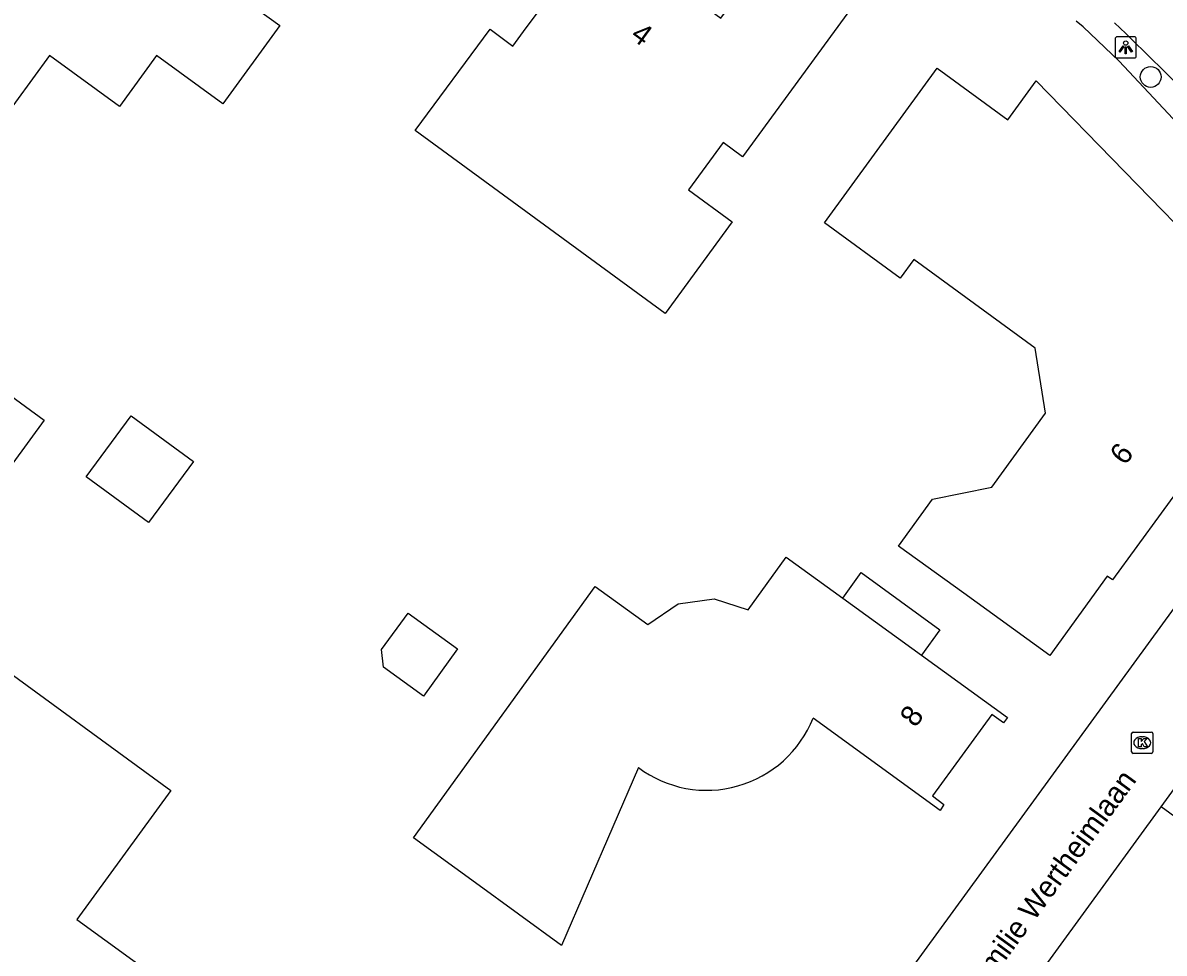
# Model space of a CAD drawing. Extents: x 157321 to 158827, y 386650 to 388532.
# Drawn here: x 158106.1 to 158159.8, y 387405.3 to 387449.1 of the extents above; entities that cross this region are included whole.
import ezdxf

# ---------------------------------------------------------------- set-up
doc = ezdxf.new("R2010")
doc.units = 0
for name, color, linetype in [('IMGEO_Boom', 7, 'Continuous'), ('IMGEO_Groenvoorziening', 7, 'Continuous'), ('IMGEO_Kolk', 7, 'Continuous'), ('IMGEO_Lichtpunt', 7, 'Continuous'), ('IMGEO_Openbare_ruimte_label', 7, 'Continuous'), ('IMGEO_Pand', 7, 'Continuous'), ('IMGEO_Pand_nummerreeks', 7, 'Continuous'), ('IMGEO_Rijbaan_lokaal_gesloten', 7, 'Continuous'), ('IMGEO_Rijbaan_lokaal_open', 7, 'Continuous')]:
    doc.layers.add(name, color=color, linetype=linetype)

msp = doc.modelspace()

# ---------------------------------------------------------------- linework, layer by layer
at = {"layer": 'IMGEO_Boom'}
msp.add_circle((158159.177, 387446.533), 0.489, dxfattribs=at)
at = {"layer": 'IMGEO_Groenvoorziening'}
for points in [[(158168.985, 387435.23), (158157.702, 387447.279), (158155.999, 387448.881), (158155.68, 387449.161)], [(158166.475, 387407.255), (158159.666, 387412.214)]]:
    msp.add_lwpolyline(points, dxfattribs=at)
at = {"layer": 'IMGEO_Kolk'}
for p, q in [((158158.278, 387414.809), (158158.278, 387415.661)), ((158158.353, 387415.735), (158159.205, 387415.735)), ((158159.279, 387415.661), (158159.279, 387414.809)), ((158158.766, 387415.515), (158158.791, 387415.515)), ((158159.205, 387414.735), (158158.353, 387414.735)), ((158158.789, 387414.955), (158158.764, 387414.955))]:
    msp.add_line(p, q, dxfattribs=at)
for points in [[(158158.278, 387414.809), (158158.278, 387415.661)], [(158158.353, 387415.735), (158159.205, 387415.735)], [(158159.279, 387415.661), (158159.279, 387414.809)], [(158158.599, 387415.435), (158158.722, 387415.435), (158158.722, 387415.284), (158158.852, 387415.435), (158159.016, 387415.435), (158158.87, 387415.284), (158159.023, 387415.035), (158158.871, 387415.035), (158158.786, 387415.199), (158158.722, 387415.132), (158158.722, 387415.035), (158158.599, 387415.035), (158158.599, 387415.435)], [(158159.205, 387414.735), (158158.353, 387414.735)]]:
    msp.add_lwpolyline(points, dxfattribs=at)
for centre, start, end in [((158158.355, 387415.659), 91.552, 178.448), ((158158.355, 387415.659), 91.552, 178.448), ((158159.203, 387415.659), 1.552, 88.448), ((158159.203, 387415.659), 1.552, 88.448), ((158158.355, 387414.811), 181.552, 268.448), ((158158.355, 387414.811), 181.552, 268.448), ((158159.203, 387414.811), 271.552, 358.448), ((158159.203, 387414.811), 271.552, 358.448)]:
    msp.add_arc(centre, 0.0765, start, end, dxfattribs=at)
for centre, major_axis, ratio, start_param, end_param in [((158158.765, 387415.235), (-0.387, 0.002), 0.722429, 4.712389, 7.853982), ((158158.79, 387415.235), (-0.39, 0.002), 0.717154, 1.570796, 4.712389)]:
    msp.add_ellipse(centre, major_axis=major_axis, ratio=ratio, start_param=start_param, end_param=end_param, dxfattribs=at)
at = {"layer": 'IMGEO_Lichtpunt'}
for p, q in [((158158.406, 387448.42), (158157.598, 387448.42)), ((158158.406, 387448.42), (158157.598, 387448.42)), ((158157.504, 387448.325), (158157.504, 387447.518)), ((158157.504, 387448.325), (158157.504, 387447.518)), ((158158.5, 387447.518), (158158.5, 387448.325)), ((158158.5, 387447.518), (158158.5, 387448.325)), ((158157.598, 387447.424), (158158.406, 387447.424)), ((158157.598, 387447.424), (158158.406, 387447.424))]:
    msp.add_line(p, q, dxfattribs=at)
for points in [[(158157.878, 387447.989), (158157.917, 387447.961), (158157.729, 387447.699), (158157.691, 387447.726), (158157.878, 387447.989)], [(158157.98, 387447.941), (158158.027, 387447.941), (158158.027, 387447.619), (158157.98, 387447.619), (158157.98, 387447.941)], [(158158.09, 387447.961), (158158.128, 387447.988), (158158.315, 387447.726), (158158.276, 387447.698), (158158.09, 387447.961)]]:
    msp.add_lwpolyline(points, dxfattribs=at)
msp.add_circle((158158.003, 387448.123), 0.0994, dxfattribs=at)
for centre, start, end in [((158157.598, 387448.325), 90, 180), ((158157.598, 387448.325), 90, 180), ((158158.406, 387448.325), 0, 90), ((158158.406, 387448.325), 0, 90), ((158157.598, 387447.518), 180, 270), ((158157.598, 387447.518), 180, 270), ((158158.406, 387447.518), 270, 0), ((158158.406, 387447.518), 270, 360)]:
    msp.add_arc(centre, 0.0946, start, end, dxfattribs=at)
at = {"layer": 'IMGEO_Pand'}
for points in [[(158124.58, 387444.01), (158128.107, 387448.771), (158129.173, 387447.981), (158129.686, 387448.674), (158130.365, 387449.591), (158128.056, 387451.302), (158132.503, 387457.305), (158135.479, 387461.322), (158139.164, 387458.62), (158134.678, 387452.422), (158138.961, 387449.288), (158143.482, 387455.457), (158147.243, 387452.715), (158144.296, 387448.676), (158139.988, 387442.772), (158139.067, 387443.444), (158137.446, 387441.222), (158139.498, 387439.725), (158136.35, 387435.41), (158124.58, 387444.01)], [(158101.78, 387439.86), (158100.242, 387440.988), (158096.211, 387443.946), (158098.081, 387446.552), (158096.893, 387447.443), (158098.548, 387449.725), (158097.741, 387450.308), (158099.725, 387453.04), (158100.521, 387452.413), (158104.978, 387458.563), (158109.023, 387455.624), (158115.1, 387451.21), (158118.217, 387448.946), (158115.548, 387445.27), (158112.428, 387447.546), (158110.676, 387445.143), (158107.384, 387447.544), (158101.78, 387439.86)], [(158149.13, 387446.95), (158152.46, 387444.52), (158153.794, 387446.355), (158162.097, 387437.825), (158161.411, 387436.924), (158163.236, 387435.584), (158163.748, 387434.431), (158163.574, 387433.117), (158162.296, 387431.329), (158163.108, 387430.728), (158157.379, 387422.892), (158157.135, 387423.067), (158154.437, 387419.331), (158150.384, 387422.259), (158147.319, 387424.472), (158148.912, 387426.678), (158151.699, 387427.244), (158154.23, 387430.72), (158153.75, 387433.79), (158148.033, 387437.952), (158147.393, 387437.073), (158143.829, 387439.668), (158146.188, 387442.908), (158149.13, 387446.95)], [(158104.18, 387426.36), (158099.4, 387429.884), (158097.136, 387426.813), (158097.86, 387426.28), (158095.43, 387422.98), (158089.549, 387427.298), (158085.519, 387430.258), (158093.135, 387440.634), (158097.17, 387437.682), (158107.14, 387430.39), (158104.18, 387426.36)], [(158111.229, 387430.608), (158114.156, 387428.459), (158112.048, 387425.589), (158109.121, 387427.739), (158111.229, 387430.608)], [(158135.082, 387414.068), (158131.464, 387405.699), (158127.422, 387408.642), (158124.5, 387410.77), (158133.059, 387422.579), (158135.531, 387420.787), (158136.948, 387421.756), (158138.644, 387422.005), (158140.24, 387421.489), (158142.032, 387423.96), (158144.696, 387422.029)], [(158144.696, 387422.029), (158145.568, 387423.231), (158149.268, 387420.549), (158148.396, 387419.347)], [(158144.696, 387422.029), (158148.396, 387419.347)], [(158123.008, 387419.611), (158124.255, 387421.332), (158126.584, 387419.644), (158124.974, 387417.424), (158123.093, 387418.787), (158123.008, 387419.611)], [(158104.28, 387419.41), (158113.09, 387412.99)], [(158148.396, 387419.347), (158152.444, 387416.413), (158152.249, 387416.168), (158151.701, 387416.554), (158148.922, 387412.735), (158149.445, 387412.329), (158149.269, 387412.054), (158143.296, 387416.393)], [(158113.09, 387412.99), (158108.682, 387406.927), (158112.626, 387404.054), (158112.727, 387403.986), (158113.017, 387404.385), (158114.95, 387402.977), (158114.657, 387402.575), (158114.324, 387402.118), (158112.384, 387399.456), (158110.354, 387400.935), (158108.986, 387399.058), (158106.041, 387395.016)]]:
    msp.add_lwpolyline(points, dxfattribs=at)
msp.add_arc((158138.3, 387418.372), 5.374, 233.2139, 338.3948, dxfattribs=at)
at = {"layer": 'IMGEO_Rijbaan_lokaal_gesloten'}
msp.add_arc((158020.399, 387306.133), 198.048, 42.81075, 46.20004, dxfattribs=at)
at = {"layer": 'IMGEO_Rijbaan_lokaal_open'}
for points in [[(158129.617, 387379.505), (158165.56, 387428.797), (158168.092, 387432.277)], [(158159.666, 387412.214), (158168.886, 387424.874), (158171.097, 387427.853)], [(158145.064, 387392.165), (158159.666, 387412.214)]]:
    msp.add_lwpolyline(points, dxfattribs=at)

# ---------------------------------------------------------------- texts
at = {"layer": 'IMGEO_Openbare_ruimte_label'}
msp.add_text('Emilie Wertheimlaan', height=1, rotation=53.9094, dxfattribs=at).set_placement((158151.329, 387403.57))
at = {"layer": 'IMGEO_Pand_nummerreeks'}
for s, rotation, p in [('4', 323.8063, (158134.661, 387448.37)), ('6', 52.0578, (158157.964, 387428.23)), ('8', 53.9554, (158148.115, 387415.908))]:
    msp.add_text(s, height=1, rotation=rotation, dxfattribs=at).set_placement(p)

doc.saveas('drawing.dxf')
